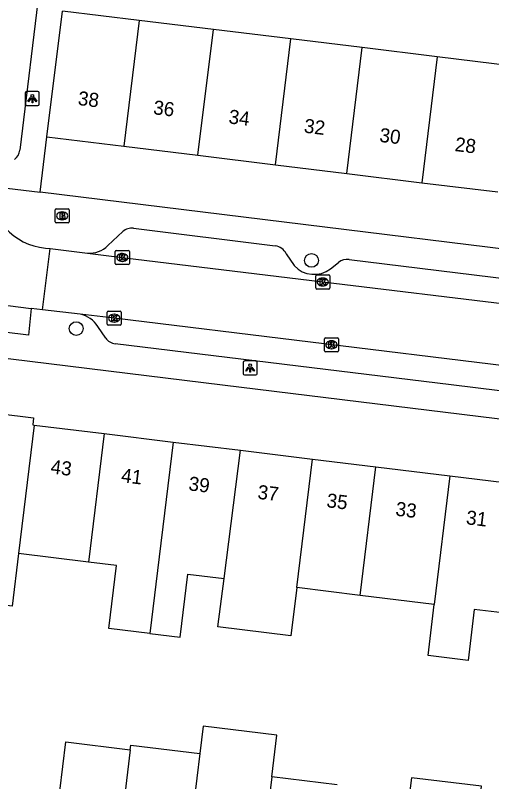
# Model space of a CAD drawing. Extents: x 158087 to 159494, y 382905 to 383981.
# Drawn here: x 158440.5 to 158474.4, y 383221.8 to 383276.3 of the extents above; entities that cross this region are included whole.
import ezdxf

# ---------------------------------------------------------------- set-up
doc = ezdxf.new("R2010")
doc.units = 0
for name, color, linetype in [('IMGEO_Boom', 7, 'Continuous'), ('IMGEO_Brandkraan', 7, 'Continuous'), ('IMGEO_Kolk', 7, 'Continuous'), ('IMGEO_Lichtpunt', 7, 'Continuous'), ('IMGEO_Pand', 7, 'Continuous'), ('IMGEO_Pand_nummerreeks', 7, 'Continuous'), ('IMGEO_Rijbaan_lokaal_open', 7, 'Continuous'), ('IMGEO_Voetpad_open', 7, 'Continuous')]:
    doc.layers.add(name, color=color, linetype=linetype)

msp = doc.modelspace()

# ---------------------------------------------------------------- linework, layer by layer
at = {"layer": 'IMGEO_Boom'}
for centre in [(158461.541, 383258.855), (158444.792, 383254.001)]:
    msp.add_circle(centre, 0.489, dxfattribs=at)
at = {"layer": 'IMGEO_Brandkraan'}
for p, q in [((158443.365, 383262.531), (158444.217, 383262.531)), ((158443.29, 383261.605), (158443.29, 383262.457)), ((158443.778, 383262.311), (158443.803, 383262.311)), ((158444.291, 383262.457), (158444.291, 383261.605)), ((158444.217, 383261.531), (158443.365, 383261.531)), ((158443.801, 383261.751), (158443.776, 383261.751))]:
    msp.add_line(p, q, dxfattribs=at)
for points in [[(158443.365, 383262.531), (158444.217, 383262.531)], [(158443.29, 383261.605), (158443.29, 383262.457)], [(158443.638, 383262.231), (158443.638, 383261.831), (158443.851, 383261.831)], [(158443.869, 383262.231), (158443.638, 383262.231)], [(158443.817, 383262.15), (158443.763, 383262.15), (158443.763, 383262.074)], [(158443.763, 383262.074), (158443.816, 383262.074)], [(158443.825, 383261.998), (158443.763, 383261.998), (158443.763, 383261.917)], [(158444.291, 383262.457), (158444.291, 383261.605)], [(158444.217, 383261.531), (158443.365, 383261.531)], [(158443.763, 383261.917), (158443.825, 383261.917)]]:
    msp.add_lwpolyline(points, dxfattribs=at)
for centre, radius, start, end in [((158443.367, 383262.455), 0.0765, 91.552, 178.448), ((158443.367, 383262.455), 0.0765, 91.552, 178.448), ((158444.215, 383262.455), 0.0765, 1.552, 88.448), ((158444.215, 383262.455), 0.0765, 1.552, 88.448), ((158443.818, 383262.112), 0.0379, 267.8285, 90.9355), ((158443.826, 383261.957), 0.0404, 269.8759, 90.5077), ((158443.873, 383262.086), 0.145, 59.4692, 91.5367), ((158443.898, 383262.133), 0.0922, 285.5137, 58.1501), ((158443.903, 383261.941), 0.105, 301.3115, 78.989), ((158443.367, 383261.607), 0.0765, 181.552, 268.448), ((158443.367, 383261.607), 0.0765, 181.552, 268.448), ((158443.857, 383262.082), 0.251, 268.6676, 293.5347), ((158444.215, 383261.607), 0.0765, 271.552, 358.448), ((158444.215, 383261.607), 0.0765, 271.552, 358.448)]:
    msp.add_arc(centre, radius, start, end, dxfattribs=at)
for centre, major_axis, ratio, start_param, end_param in [((158443.777, 383262.031), (-0.387, 0.002), 0.722429, 4.712389, 7.853982), ((158443.802, 383262.031), (-0.39, 0.002), 0.717154, 1.570796, 4.712389)]:
    msp.add_ellipse(centre, major_axis=major_axis, ratio=ratio, start_param=start_param, end_param=end_param, dxfattribs=at)
at = {"layer": 'IMGEO_Kolk'}
for p, q in [((158447.574, 383258.641), (158447.574, 383259.493)), ((158447.649, 383259.567), (158448.501, 383259.567)), ((158448.062, 383259.347), (158448.087, 383259.347)), ((158448.575, 383259.493), (158448.575, 383258.641)), ((158448.085, 383258.787), (158448.06, 383258.787)), ((158448.501, 383258.567), (158447.649, 383258.567)), ((158461.841, 383256.896), (158461.841, 383257.748)), ((158461.916, 383257.822), (158462.768, 383257.822)), ((158462.842, 383257.748), (158462.842, 383256.896)), ((158462.329, 383257.602), (158462.354, 383257.602)), ((158462.768, 383256.822), (158461.916, 383256.822)), ((158462.352, 383257.042), (158462.327, 383257.042)), ((158446.998, 383254.32), (158446.998, 383255.172)), ((158447.073, 383255.246), (158447.925, 383255.246)), ((158447.486, 383255.026), (158447.511, 383255.026)), ((158447.999, 383255.172), (158447.999, 383254.32)), ((158447.509, 383254.466), (158447.484, 383254.466)), ((158447.925, 383254.246), (158447.073, 383254.246)), ((158462.461, 383252.426), (158462.461, 383253.278)), ((158462.536, 383253.352), (158463.388, 383253.352)), ((158463.462, 383253.278), (158463.462, 383252.426)), ((158462.949, 383253.132), (158462.974, 383253.132)), ((158463.388, 383252.352), (158462.536, 383252.352)), ((158462.972, 383252.572), (158462.947, 383252.572))]:
    msp.add_line(p, q, dxfattribs=at)
for points in [[(158447.574, 383258.641), (158447.574, 383259.493)], [(158447.649, 383259.567), (158448.501, 383259.567)], [(158447.895, 383259.267), (158448.018, 383259.267), (158448.018, 383259.116), (158448.148, 383259.267), (158448.312, 383259.267), (158448.166, 383259.116), (158448.319, 383258.867), (158448.167, 383258.867), (158448.082, 383259.031), (158448.018, 383258.964), (158448.018, 383258.867), (158447.895, 383258.867), (158447.895, 383259.267)], [(158448.575, 383259.493), (158448.575, 383258.641)], [(158448.501, 383258.567), (158447.649, 383258.567)], [(158461.841, 383256.896), (158461.841, 383257.748)], [(158461.916, 383257.822), (158462.768, 383257.822)], [(158462.842, 383257.748), (158462.842, 383256.896)], [(158462.162, 383257.522), (158462.285, 383257.522), (158462.285, 383257.371), (158462.415, 383257.522), (158462.579, 383257.522), (158462.433, 383257.371), (158462.586, 383257.122), (158462.434, 383257.122), (158462.349, 383257.286), (158462.285, 383257.219), (158462.285, 383257.122), (158462.162, 383257.122), (158462.162, 383257.522)], [(158462.768, 383256.822), (158461.916, 383256.822)], [(158446.998, 383254.32), (158446.998, 383255.172)], [(158447.073, 383255.246), (158447.925, 383255.246)], [(158447.319, 383254.946), (158447.442, 383254.946), (158447.442, 383254.795), (158447.572, 383254.946), (158447.736, 383254.946), (158447.59, 383254.795), (158447.743, 383254.546), (158447.591, 383254.546), (158447.506, 383254.71), (158447.442, 383254.643), (158447.442, 383254.546), (158447.319, 383254.546), (158447.319, 383254.946)], [(158447.999, 383255.172), (158447.999, 383254.32)], [(158447.925, 383254.246), (158447.073, 383254.246)], [(158462.461, 383252.426), (158462.461, 383253.278)], [(158462.536, 383253.352), (158463.388, 383253.352)], [(158463.462, 383253.278), (158463.462, 383252.426)], [(158462.782, 383253.052), (158462.905, 383253.052), (158462.905, 383252.901), (158463.035, 383253.052), (158463.199, 383253.052), (158463.053, 383252.901), (158463.206, 383252.652), (158463.054, 383252.652), (158462.969, 383252.816), (158462.905, 383252.749), (158462.905, 383252.652), (158462.782, 383252.652), (158462.782, 383253.052)], [(158463.388, 383252.352), (158462.536, 383252.352)]]:
    msp.add_lwpolyline(points, dxfattribs=at)
for centre, start, end in [((158447.651, 383259.491), 91.552, 178.448), ((158447.651, 383259.491), 91.552, 178.448), ((158448.499, 383259.491), 1.552, 88.448), ((158448.499, 383259.491), 1.552, 88.448), ((158447.651, 383258.643), 181.552, 268.448), ((158447.651, 383258.643), 181.552, 268.448), ((158448.499, 383258.643), 271.552, 358.448), ((158448.499, 383258.643), 271.552, 358.448), ((158461.918, 383257.746), 91.552, 178.448), ((158461.918, 383257.746), 91.552, 178.448), ((158462.766, 383257.746), 1.552, 88.448), ((158462.766, 383257.746), 1.552, 88.448), ((158461.918, 383256.898), 181.552, 268.448), ((158461.918, 383256.898), 181.552, 268.448), ((158462.766, 383256.898), 271.552, 358.448), ((158462.766, 383256.898), 271.552, 358.448), ((158447.075, 383255.17), 91.552, 178.448), ((158447.075, 383255.17), 91.552, 178.448), ((158447.923, 383255.17), 1.552, 88.448), ((158447.923, 383255.17), 1.552, 88.448), ((158447.075, 383254.322), 181.552, 268.448), ((158447.075, 383254.322), 181.552, 268.448), ((158447.923, 383254.322), 271.552, 358.448), ((158447.923, 383254.322), 271.552, 358.448), ((158462.538, 383253.276), 91.552, 178.448), ((158462.538, 383253.276), 91.552, 178.448), ((158463.386, 383253.276), 1.552, 88.448), ((158463.386, 383253.276), 1.552, 88.448), ((158462.538, 383252.428), 181.552, 268.448), ((158462.538, 383252.428), 181.552, 268.448), ((158463.386, 383252.428), 271.552, 358.448), ((158463.386, 383252.428), 271.552, 358.448)]:
    msp.add_arc(centre, 0.0765, start, end, dxfattribs=at)
for centre, major_axis, ratio, start_param, end_param in [((158448.061, 383259.067), (-0.387, 0.002), 0.722429, 4.712389, 7.853982), ((158448.086, 383259.067), (-0.39, 0.002), 0.717154, 1.570796, 4.712389), ((158462.328, 383257.322), (-0.387, 0.002), 0.722429, 4.712389, 7.853982), ((158462.353, 383257.322), (-0.39, 0.002), 0.717154, 1.570796, 4.712389), ((158447.485, 383254.746), (-0.387, 0.002), 0.722429, 4.712389, 7.853982), ((158447.51, 383254.746), (-0.39, 0.002), 0.717154, 1.570796, 4.712389), ((158462.948, 383252.852), (-0.387, 0.002), 0.722429, 4.712389, 7.853982), ((158462.973, 383252.852), (-0.39, 0.002), 0.717154, 1.570796, 4.712389)]:
    msp.add_ellipse(centre, major_axis=major_axis, ratio=ratio, start_param=start_param, end_param=end_param, dxfattribs=at)
at = {"layer": 'IMGEO_Lichtpunt'}
for p, q in [((158441.171, 383270.778), (158441.171, 383269.971)), ((158441.171, 383270.778), (158441.171, 383269.971)), ((158442.073, 383270.873), (158441.265, 383270.873)), ((158442.073, 383270.873), (158441.265, 383270.873)), ((158442.167, 383269.971), (158442.167, 383270.778)), ((158442.167, 383269.971), (158442.167, 383270.778)), ((158441.265, 383269.877), (158442.073, 383269.877)), ((158441.265, 383269.877), (158442.073, 383269.877)), ((158456.67, 383251.603), (158456.67, 383250.796)), ((158456.67, 383251.603), (158456.67, 383250.796)), ((158457.572, 383251.698), (158456.764, 383251.698)), ((158457.572, 383251.698), (158456.764, 383251.698)), ((158457.666, 383250.796), (158457.666, 383251.603)), ((158457.666, 383250.796), (158457.666, 383251.603)), ((158456.764, 383250.702), (158457.572, 383250.702)), ((158456.764, 383250.702), (158457.572, 383250.702))]:
    msp.add_line(p, q, dxfattribs=at)
for points in [[(158441.545, 383270.442), (158441.584, 383270.414), (158441.396, 383270.152), (158441.358, 383270.179), (158441.545, 383270.442)], [(158441.647, 383270.394), (158441.694, 383270.394), (158441.694, 383270.072), (158441.647, 383270.072), (158441.647, 383270.394)], [(158441.757, 383270.414), (158441.795, 383270.441), (158441.982, 383270.179), (158441.943, 383270.151), (158441.757, 383270.414)], [(158457.044, 383251.267), (158457.083, 383251.239), (158456.895, 383250.977), (158456.857, 383251.004), (158457.044, 383251.267)], [(158457.146, 383251.219), (158457.193, 383251.219), (158457.193, 383250.897), (158457.146, 383250.897), (158457.146, 383251.219)], [(158457.256, 383251.239), (158457.294, 383251.266), (158457.481, 383251.004), (158457.442, 383250.976), (158457.256, 383251.239)]]:
    msp.add_lwpolyline(points, dxfattribs=at)
for centre in [(158441.67, 383270.576), (158457.169, 383251.401)]:
    msp.add_circle(centre, 0.0994, dxfattribs=at)
for centre, start, end in [((158441.265, 383270.778), 90, 180), ((158441.265, 383270.778), 90, 180), ((158442.073, 383270.778), 0, 90), ((158442.073, 383270.778), 0, 90), ((158441.265, 383269.971), 180, 270), ((158441.265, 383269.971), 180, 270), ((158442.073, 383269.971), 270, 0), ((158442.073, 383269.971), 270, 360), ((158456.764, 383251.603), 90, 180), ((158456.764, 383251.603), 90, 180), ((158457.572, 383251.603), 0, 90), ((158457.572, 383251.603), 0, 90), ((158456.764, 383250.796), 180, 270), ((158456.764, 383250.796), 180, 270), ((158457.572, 383250.796), 270, 0), ((158457.572, 383250.796), 270, 360)]:
    msp.add_arc(centre, 0.0946, start, end, dxfattribs=at)
at = {"layer": 'IMGEO_Pand'}
for points in [[(158442.705, 383267.65), (158443.817, 383276.596)], [(158449.282, 383275.931), (158443.817, 383276.596)], [(158449.282, 383275.931), (158448.186, 383266.98)], [(158454.558, 383275.289), (158449.282, 383275.931)], [(158453.462, 383266.336), (158454.558, 383275.289)], [(158460.076, 383274.617), (158454.558, 383275.289)], [(158458.98, 383265.661), (158460.076, 383274.617)], [(158465.154, 383273.999), (158460.076, 383274.617)], [(158464.057, 383265.041), (158465.154, 383273.999)], [(158470.483, 383273.35), (158465.154, 383273.999)], [(158470.483, 383273.35), (158469.386, 383264.39)], [(158475.9, 383272.691), (158470.483, 383273.35)], [(158442.705, 383267.65), (158448.186, 383266.98)], [(158448.186, 383266.98), (158453.462, 383266.336)], [(158453.462, 383266.336), (158458.98, 383265.661)], [(158458.98, 383265.661), (158464.057, 383265.041)], [(158464.057, 383265.041), (158469.386, 383264.39)], [(158469.386, 383264.39), (158474.803, 383263.728)], [(158436.549, 383248.305), (158441.758, 383247.657), (158441.696, 383247.152), (158441.807, 383247.138)], [(158441.807, 383247.138), (158440.692, 383238.002)], [(158441.807, 383247.138), (158446.774, 383246.532)], [(158446.774, 383246.532), (158445.658, 383237.392)], [(158446.774, 383246.532), (158451.695, 383245.931)], [(158451.695, 383245.931), (158450.58, 383236.788), (158450.031, 383232.296)], [(158451.695, 383245.931), (158456.494, 383245.345)], [(158455.32, 383236.206), (158456.494, 383245.345)], [(158456.494, 383245.345), (158461.605, 383244.721)], [(158460.489, 383235.572), (158461.605, 383244.721)], [(158461.605, 383244.721), (158466.13, 383244.169)], [(158465.013, 383235.017), (158466.13, 383244.169)], [(158466.13, 383244.169), (158471.399, 383243.525)], [(158471.399, 383243.525), (158470.282, 383234.37)], [(158471.399, 383243.525), (158476.25, 383242.933)], [(158440.692, 383238.002), (158440.235, 383234.254), (158437.915, 383234.529), (158438.424, 383238.821), (158435.43, 383239.188)], [(158445.658, 383237.392), (158440.692, 383238.002)], [(158450.031, 383232.296), (158447.114, 383232.654), (158447.666, 383237.146), (158445.658, 383237.392)], [(158450.031, 383232.296), (158452.183, 383232.032), (158452.734, 383236.524), (158455.32, 383236.206)], [(158460.489, 383235.572), (158460.071, 383232.144), (158454.88, 383232.777), (158455.32, 383236.206)], [(158465.013, 383235.017), (158460.489, 383235.572)], [(158470.282, 383234.37), (158465.013, 383235.017)], [(158475.133, 383233.774), (158473.13, 383234.02), (158472.683, 383230.385), (158469.838, 383230.732), (158470.282, 383234.37)], [(158458.71, 383222.103), (158459.072, 383225.058), (158453.832, 383225.701), (158453.594, 383223.761)], [(158443.627, 383221.079), (158444.058, 383224.585), (158448.643, 383224.022)], [(158448.643, 383224.022), (158448.685, 383224.364), (158453.594, 383223.761)], [(158448.643, 383224.022), (158448.254, 383220.849)], [(158453.594, 383223.761), (158453.163, 383220.247)], [(158458.71, 383222.103), (158458.403, 383219.604)], [(158463.367, 383221.531), (158458.71, 383222.103)], [(158473.237, 383218.056), (158473.648, 383221.427), (158468.649, 383222.037), (158468.213, 383218.462)]]:
    msp.add_lwpolyline(points, dxfattribs=at)
at = {"layer": 'IMGEO_Rijbaan_lokaal_open'}
for points in [[(158442.383, 383255.339), (158442.931, 383259.696)], [(158442.608, 383259.739), (158442.931, 383259.696)], [(158442.931, 383259.696), (158445.597, 383259.373)], [(158445.597, 383259.373), (158448.07, 383259.066), (158462.337, 383257.321), (158476.097, 383255.672), (158486.594, 383254.36), (158491.746, 383253.729), (158494.213, 383253.454)], [(158436.221, 383256.113), (158441.594, 383255.43)], [(158442.383, 383255.339), (158441.594, 383255.43)], [(158445.07, 383255.03), (158442.383, 383255.339)], [(158493.623, 383249.052), (158486.101, 383250), (158483.157, 383250.371), (158475.455, 383251.323), (158447.495, 383254.747), (158445.07, 383255.03)]]:
    msp.add_lwpolyline(points, dxfattribs=at)
msp.add_arc((158442.982, 383264.051), 4.328, 178.9438, 265.0479, dxfattribs=at)
at = {"layer": 'IMGEO_Voetpad_open'}
for points in [[(158441.237, 383280.693), (158442.082, 383279.457), (158442.231, 383278.683), (158440.773, 383266.695)], [(158442.228, 383263.707), (158442.705, 383267.65)], [(158438.654, 383264.131), (158442.228, 383263.707)], [(158495.88, 383257.124), (158442.228, 383263.707)], [(158353.332, 383262.456), (158436.049, 383252.351), (158455.212, 383250), (158496.63, 383244.919)], [(158447.04, 383259.923), (158448.112, 383260.905)], [(158448.872, 383261.146), (158458.967, 383259.898)], [(158459.748, 383259.328), (158460.312, 383258.487)], [(158462.893, 383258.263), (158463.463, 383258.719)], [(158464.216, 383258.925), (158487.058, 383256.111), (158492.005, 383255.497)], [(158441.594, 383255.43), (158441.394, 383253.534), (158435.999, 383254.191), (158436.221, 383256.113)], [(158446.891, 383253.323), (158446.331, 383254.158)], [(158480.329, 383248.92), (158471.495, 383250), (158447.56, 383252.926)]]:
    msp.add_lwpolyline(points, dxfattribs=at)
for centre, radius, start, end in [((158439.753, 383266.833), 1.029, 309.1537, 352.2957), ((158448.736, 383260.256), 0.9, 81.3164, 133.8717), ((158445.73, 383261.193), 1.825, 265.8312, 315.8975), ((158458.752, 383258.783), 1.136, 28.6875, 79.0661), ((158464.088, 383257.914), 1.019, 82.7695, 127.8309), ((158461.723, 383259.758), 1.899, 222.0236, 308.0561), ((158444.696, 383253.142), 1.925, 31.8679, 78.8032), ((158447.69, 383253.908), 0.99, 216.1893, 262.439)]:
    msp.add_arc(centre, radius, start, end, dxfattribs=at)

# ---------------------------------------------------------------- texts
at = {"layer": 'IMGEO_Pand_nummerreeks'}
for s, rotation, p in [('38', 353.0338, (158444.876, 383269.924)), ('36', 353.0338, (158450.239, 383269.268)), ('34', 353.0338, (158455.606, 383268.612)), ('32', 353.0338, (158460.969, 383267.958)), ('30', 353.0338, (158466.342, 383267.301)), ('28', 353.0338, (158471.708, 383266.645)), ('43', 353.0388, (158442.933, 383243.697)), ('41', 353.0388, (158447.955, 383243.083)), ('39', 353.0386, (158452.754, 383242.497)), ('37', 353.0388, (158457.664, 383241.898)), ('35', 353.0388, (158462.575, 383241.298)), ('33', 353.0388, (158467.485, 383240.699)), ('31', 353.0388, (158472.507, 383240.085))]:
    msp.add_text(s, height=1, rotation=rotation, dxfattribs=at).set_placement(p)

doc.saveas('drawing.dxf')
